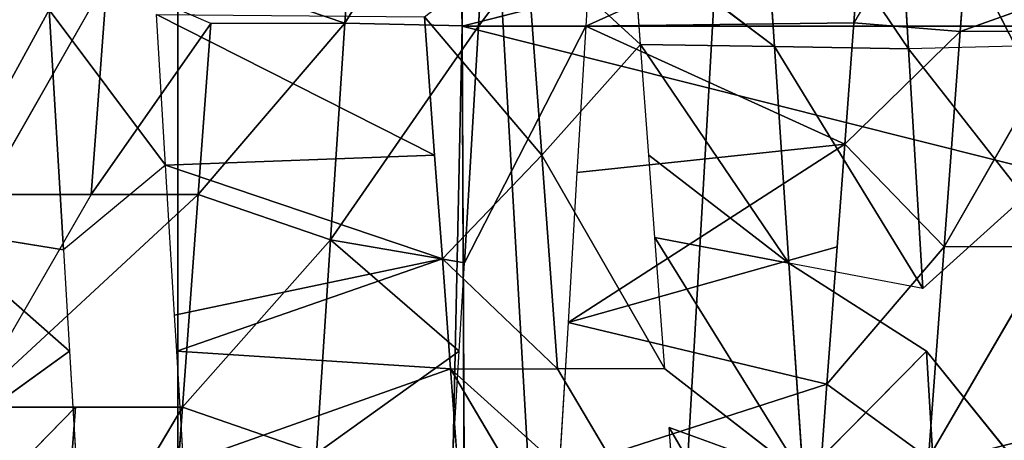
# Model space of a CAD drawing. Extents: x 143 to 263, y -61 to 82.
# Tile 625 of 656: x 250.843 to 251.647, y 71.894 to 72.238. Entities that reach past the tile are written whole.
import ezdxf

# ---------------------------------------------------------------- set-up
doc = ezdxf.new("R2010")
doc.units = 0
doc.header["$LTSCALE"] = 25.4
doc.layers.get('0').update_dxf_attribs({"color": 13, "linetype": 'CONTINUOUS'})

# ---------------------------------------------------------------- blocks, each defined once
blk = doc.blocks.new('ICE-BALL-8126_STL')
at = {"color": 41}
for p, q in [((10, 49.14202, 93.18291), (10, 47.34088, 93.18291)), ((10, 49.14202, 93.18291), (10, 47.34088, 93.18291)), ((10, 49.14202, 96.68291), (10, 47.34088, 96.68291)), ((10, 49.14202, 96.68291), (10, 47.34088, 96.68291)), ((9.97223, 47.83772, 93.36205), (10.00434, 47.74783, 93.3618)), ((10.00434, 47.83533, 93.3618), (10.00434, 47.74783, 93.3618)), ((10.00434, 47.83533, 93.3618), (10.18024, 47.73477, 93.37217)), ((10.18024, 47.82227, 93.37217), (10.18024, 47.73477, 93.37217)), ((10.18024, 47.82227, 93.37217), (10.35277, 47.72196, 93.40192)), ((10.38225, 47.81478, 96.84508), (10.26552, 47.72029, 96.86475)), ((10.13943, 47.80025, 96.87792), (10.01854, 47.70552, 96.88282)), ((10.13943, 47.80025, 96.87792), (10.21432, 47.71723, 96.87109)), ((10.01641, 47.79289, 96.88284), (9.82247, 47.69379, 96.87482)), ((10.01641, 47.79289, 96.88284), (10.01854, 47.70552, 96.88282)), ((9.82836, 47.7609, 93.3712), (9.99724, 47.66086, 93.3618)), ((9.82836, 47.7609, 93.3712), (10.00434, 47.74783, 93.3618)), ((9.82836, 47.7609, 93.3712), (10.00434, 47.74783, 93.3618)), ((10.00434, 47.74783, 93.3618), (9.99724, 47.66086, 93.3618)), ((10.00434, 47.74783, 93.3618), (10.18024, 47.73477, 93.37217)), ((10.09641, 47.6535, 93.36476), (10.00434, 47.74783, 93.3618)), ((10.00434, 47.74783, 93.3618), (10.18024, 47.73477, 93.37217)), ((10.18024, 47.73477, 93.37217), (10.09641, 47.6535, 93.36476)), ((10.18024, 47.73477, 93.37217), (10.35277, 47.72196, 93.40192)), ((10.29244, 47.63894, 93.38925), (10.18024, 47.73477, 93.37217)), ((10.18024, 47.73477, 93.37217), (10.35277, 47.72196, 93.40192)), ((10.26552, 47.72029, 96.86475), (10.40688, 47.72875, 96.83999)), ((10.26552, 47.72029, 96.86475), (10.40688, 47.72875, 96.83999)), ((10.21432, 47.71723, 96.87109), (10.01674, 47.59614, 96.69339)), ((10.21432, 47.71723, 96.87109), (10.01674, 47.59614, 96.69339)), ((10.01854, 47.70552, 96.88282), (10.21432, 47.71723, 96.87109)), ((10.01854, 47.70552, 96.88282), (10.21432, 47.71723, 96.87109)), ((10.26552, 47.72029, 96.86475), (10.1935, 47.60786, 96.6828)), ((10.21432, 47.71723, 96.87109), (10.1935, 47.60786, 96.6828)), ((10.26552, 47.72029, 96.86475), (10.36735, 47.61938, 96.65472)), ((10.26552, 47.72029, 96.86475), (10.36735, 47.61938, 96.65472)), ((10.35277, 47.72196, 93.40192), (10.29244, 47.63894, 93.38925)), ((9.82247, 47.69379, 96.87482), (10.01854, 47.70552, 96.88282)), ((9.82247, 47.69379, 96.87482), (10.01854, 47.70552, 96.88282)), ((9.83972, 47.58441, 96.68616), (10.01854, 47.70552, 96.88282)), ((9.83972, 47.58441, 96.68616), (10.01854, 47.70552, 96.88282)), ((10.01674, 47.59614, 96.69339), (10.01854, 47.70552, 96.88282)), ((10.01674, 47.59614, 96.69339), (10.01854, 47.70552, 96.88282)), ((9.89809, 47.66822, 93.3651), (10, 47.44191, 92.98291)), ((9.89809, 47.66822, 93.3651), (9.99724, 47.66086, 93.3618)), ((9.89809, 47.66822, 93.3651), (10, 47.44191, 92.98291)), ((9.99724, 47.66086, 93.3618), (10, 47.44191, 92.98291)), ((9.99724, 47.66086, 93.3618), (10, 47.44191, 92.98291)), ((9.99724, 47.66086, 93.3618), (10.09641, 47.6535, 93.36476)), ((10.09641, 47.6535, 93.36476), (10, 47.44191, 92.98291)), ((10.09641, 47.6535, 93.36476), (10, 47.44191, 92.98291)), ((10.09641, 47.6535, 93.36476), (10.11965, 47.43475, 92.98659)), ((10.09641, 47.6535, 93.36476), (10.11965, 47.43475, 92.98659)), ((10.09641, 47.6535, 93.36476), (10.24202, 47.42743, 92.99799)), ((10.09641, 47.6535, 93.36476), (10.24202, 47.42743, 92.99799)), ((10.09641, 47.6535, 93.36476), (10.18024, 47.64727, 93.37217)), ((10.18024, 47.64727, 93.37217), (10.24202, 47.42743, 92.99799)), ((10.18024, 47.64727, 93.37217), (10.24202, 47.42743, 92.99799)), ((10.18024, 47.64727, 93.37217), (10.29244, 47.63894, 93.38925)), ((10.29244, 47.63894, 93.38925), (10.24202, 47.42743, 92.99799)), ((10.29244, 47.63894, 93.38925), (10.24202, 47.42743, 92.99799)), ((10.29244, 47.63894, 93.38925), (10.36296, 47.42019, 93.01699)), ((10.29244, 47.63894, 93.38925), (10.36296, 47.42019, 93.01699)), ((10.29244, 47.63894, 93.38925), (10.35277, 47.63446, 93.40192)), ((10.53578, 47.63054, 96.60996), (10.32783, 47.51, 96.46944)), ((10.53578, 47.63054, 96.60996), (10.32783, 47.51, 96.46944)), ((10.36735, 47.61938, 96.65472), (10.1935, 47.60786, 96.6828)), ((10.36735, 47.61938, 96.65472), (10.1935, 47.60786, 96.6828)), ((10.27975, 47.50643, 96.47892), (10.36735, 47.61938, 96.65472)), ((10.36735, 47.61938, 96.65472), (10.32783, 47.51, 96.46944)), ((10.01494, 47.48677, 96.50395), (10.1935, 47.60786, 96.6828)), ((10.01494, 47.48677, 96.50395), (10.1935, 47.60786, 96.6828)), ((10.1935, 47.60786, 96.6828), (10.01674, 47.59614, 96.69339)), ((10.1935, 47.60786, 96.6828), (10.01674, 47.59614, 96.69339)), ((10.10539, 47.49348, 96.50049), (10.1935, 47.60786, 96.6828)), ((10.10539, 47.49348, 96.50049), (10.1935, 47.60786, 96.6828)), ((10.1935, 47.60786, 96.6828), (10.17268, 47.49848, 96.49451)), ((10.1935, 47.60786, 96.6828), (10.17268, 47.49848, 96.49451)), ((10.01674, 47.59614, 96.69339), (9.83972, 47.58441, 96.68616)), ((10.01674, 47.59614, 96.69339), (9.83972, 47.58441, 96.68616)), ((9.92905, 47.48039, 96.50242), (10.01674, 47.59614, 96.69339)), ((9.92905, 47.48039, 96.50242), (10.01674, 47.59614, 96.69339)), ((10.01494, 47.48677, 96.50395), (10.01674, 47.59614, 96.69339)), ((10.01494, 47.48677, 96.50395), (10.01674, 47.59614, 96.69339)), ((10.44894, 47.51899, 96.43851), (10.27975, 47.41893, 96.47892)), ((10.44894, 47.51899, 96.43851), (10.32783, 47.51, 96.46944)), ((10.27975, 47.50643, 96.47892), (10.10539, 47.40598, 96.50049)), ((10.27975, 47.50643, 96.47892), (10.17268, 47.49848, 96.49451)), ((10.27975, 47.50643, 96.47892), (10.27975, 47.41893, 96.47892)), ((10.17268, 47.49848, 96.49451), (10.10539, 47.49348, 96.50049)), ((10.10539, 47.49348, 96.50049), (10.01494, 47.48677, 96.50395)), ((9.92905, 47.39289, 96.50242), (10.01494, 47.48677, 96.50395)), ((10.01494, 47.48677, 96.50395), (9.92905, 47.48039, 96.50242)), ((10.10539, 47.40598, 96.50049), (10.01494, 47.48677, 96.50395)), ((9.87351, 47.44947, 92.98701), (10, 47.35441, 92.98291)), ((9.87351, 47.44947, 92.98701), (10, 47.44191, 92.98291)), ((10, 47.44191, 92.98291), (10, 47.35441, 92.98291)), ((10, 47.44191, 92.98291), (10.19334, 47.34284, 92.99252)), ((10, 47.44191, 92.98291), (10.11965, 47.43475, 92.98659)), ((10.11965, 47.43475, 92.98659), (10.24202, 47.42743, 92.99799)), ((10.24202, 47.42743, 92.99799), (10.36296, 47.42019, 93.01699)), ((10.27975, 47.33143, 96.47892), (10.44894, 47.4315, 96.43851)), ((10.27975, 47.41893, 96.47892), (10.10539, 47.40598, 96.50049)), ((10.27975, 47.41893, 96.47892), (10.10539, 47.40598, 96.50049)), ((10.19012, 47.32478, 96.49248), (10.27975, 47.41893, 96.47892)), ((10.27975, 47.33143, 96.47892), (10.27975, 47.41893, 96.47892)), ((10.10539, 47.40598, 96.50049), (9.92905, 47.39289, 96.50242)), ((10.10539, 47.40598, 96.50049), (9.92905, 47.39289, 96.50242)), ((9.9923, 47.31009, 96.50401), (10.10539, 47.40598, 96.50049)), ((10.10539, 47.40598, 96.50049), (10.19012, 47.32478, 96.49248)), ((10, 47.35441, 92.98291), (9.80147, 47.36629, 92.99304)), ((9.80147, 47.36629, 92.99304), (9.99764, 47.24519, 93.17236)), ((10, 47.35441, 92.98291), (9.80147, 47.36629, 92.99304)), ((9.80147, 47.36629, 92.99304), (9.99764, 47.24519, 93.17236)), ((9.99764, 47.24519, 93.17236), (10, 47.35441, 92.98291)), ((9.99764, 47.24519, 93.17236), (10, 47.35441, 92.98291)), ((10.19334, 47.34284, 92.99252), (10, 47.35441, 92.98291)), ((10.19334, 47.34284, 92.99252), (10, 47.35441, 92.98291)), ((10.17456, 47.23346, 93.18103), (10, 47.35441, 92.98291)), ((10.17456, 47.23346, 93.18103), (10, 47.35441, 92.98291)), ((0, 47.10861, 89.89464), (10, 47.34088, 93.18291)), ((0, 47.10861, 89.89464), (10, 47.34088, 93.18291)), ((0, 47.10861, 99.97118), (10, 47.34088, 96.68291)), ((0, 47.10861, 99.97118), (10, 47.34088, 96.68291)), ((10, 47.34088, 93.18291), (9.54694, 47.34301, 93.24258)), ((10, 47.34088, 93.18291), (9.54694, 47.34301, 93.24258)), ((9.54754, 47.343, 96.62341), (10, 47.34088, 96.68291)), ((9.54754, 47.343, 96.62341), (10, 47.34088, 96.68291)), ((10.45339, 47.34301, 93.24267), (10, 47.34088, 93.18291)), ((10.45339, 47.34301, 93.24267), (10, 47.34088, 93.18291)), ((10, 47.34088, 96.68291), (10.45255, 47.343, 96.62338)), ((10, 47.34088, 96.68291), (10.45255, 47.343, 96.62338)), ((21.2, 47.10861, 99.97118), (10, 47.34088, 96.68291)), ((10, 47.34088, 93.18291), (21.2, 47.10861, 89.89464)), ((10, 47.34088, 93.18291), (21.2, 47.10861, 89.89464)), ((21.2, 47.10861, 99.97118), (10, 47.34088, 96.68291)), ((10.19334, 47.34284, 92.99252), (10.17456, 47.23346, 93.18103)), ((10.19334, 47.34284, 92.99252), (10.17456, 47.23346, 93.18103)), ((10.26552, 47.33852, 93.00108), (10.17456, 47.23346, 93.18103)), ((10.26552, 47.33852, 93.00108), (10.17456, 47.23346, 93.18103)), ((10.26552, 47.33852, 93.00108), (10.19334, 47.34284, 92.99252)), ((10.26552, 47.33852, 93.00108), (10.34885, 47.22192, 93.20726)), ((10.38639, 47.33129, 93.02158), (10.26552, 47.33852, 93.00108)), ((10.26552, 47.33852, 93.00108), (10.34885, 47.22192, 93.20726)), ((10.38345, 47.33913, 96.45651), (10.27975, 47.33143, 96.47892)), ((10.27975, 47.33143, 96.47892), (10.19012, 47.32478, 96.49248)), ((10.26552, 47.10779, 96.86475), (10.27975, 47.33143, 96.47892)), ((10.26552, 47.10779, 96.86475), (10.27975, 47.33143, 96.47892)), ((10.35699, 47.11327, 96.84995), (10.27975, 47.33143, 96.47892)), ((10.35699, 47.11327, 96.84995), (10.27975, 47.33143, 96.47892)), ((10.19012, 47.32478, 96.49248), (10.10539, 47.31848, 96.50049)), ((10.11355, 47.0987, 96.8796), (10.19012, 47.32478, 96.49248)), ((10.11355, 47.0987, 96.8796), (10.19012, 47.32478, 96.49248)), ((10.19012, 47.32478, 96.49248), (10.26552, 47.10779, 96.86475)), ((10.23597, 47.10603, 96.86858), (10.19012, 47.32478, 96.49248)), ((10.23597, 47.10603, 96.86858), (10.19012, 47.32478, 96.49248)), ((10.19012, 47.32478, 96.49248), (10.26552, 47.10779, 96.86475)), ((9.99045, 47.09134, 96.88289), (10.10539, 47.31848, 96.50049)), ((9.99045, 47.09134, 96.88289), (10.10539, 47.31848, 96.50049)), ((10.10539, 47.31848, 96.50049), (9.9923, 47.31009, 96.50401)), ((10.11355, 47.0987, 96.8796), (10.10539, 47.31848, 96.50049)), ((10.11355, 47.0987, 96.8796), (10.10539, 47.31848, 96.50049)), ((9.82075, 47.25691, 93.1815), (9.99764, 47.24519, 93.17236)), ((9.82075, 47.25691, 93.1815), (9.99764, 47.24519, 93.17236)), ((9.99764, 47.24519, 93.17236), (9.96114, 47.13854, 93.36227)), ((9.99764, 47.24519, 93.17236), (10.17456, 47.23346, 93.18103)), ((10.13737, 47.12546, 93.36781), (9.99764, 47.24519, 93.17236)), ((10.13737, 47.12546, 93.36781), (9.99764, 47.24519, 93.17236)), ((9.99789, 47.13581, 93.3618), (9.99764, 47.24519, 93.17236)), ((9.99764, 47.24519, 93.17236), (10.17456, 47.23346, 93.18103)), ((10.13737, 47.12546, 93.36781), (10.17456, 47.23346, 93.18103)), ((10.13737, 47.12546, 93.36781), (10.17456, 47.23346, 93.18103)), ((10.17456, 47.23346, 93.18103), (10.31102, 47.11256, 93.39289)), ((10.34885, 47.22192, 93.20726), (10.17456, 47.23346, 93.18103)), ((10.34885, 47.22192, 93.20726), (10.17456, 47.23346, 93.18103)), ((10.17456, 47.23346, 93.18103), (10.31102, 47.11256, 93.39289)), ((10.34885, 47.22192, 93.20726), (10.31102, 47.11256, 93.39289)), ((10.34885, 47.22192, 93.20726), (10.31102, 47.11256, 93.39289)), ((9.99789, 47.13581, 93.3618), (9.96114, 47.05104, 93.36227)), ((9.99789, 47.13581, 93.3618), (10.13737, 47.03796, 93.36781)), ((9.99789, 47.13581, 93.3618), (10.13737, 47.12546, 93.36781)), ((9.99789, 47.13581, 93.3618), (10.13737, 47.03796, 93.36781)), ((9.99789, 47.13581, 93.3618), (10.13737, 47.12546, 93.36781)), ((10.13737, 47.12546, 93.36781), (10.31102, 47.11256, 93.39289)), ((10.13737, 47.12546, 93.36781), (10.13737, 47.03796, 93.36781)), ((10.13737, 47.12546, 93.36781), (10.13737, 47.03796, 93.36781)), ((10.13737, 47.12546, 93.36781), (10.31102, 47.11256, 93.39289)), ((10.35699, 47.11327, 96.84995), (10.26552, 47.10779, 96.86475)), ((10.31102, 47.11256, 93.39289), (10.31102, 47.02506, 93.39289)), ((10.31102, 47.11256, 93.39289), (10.31102, 47.02506, 93.39289)), ((10.31102, 47.11256, 93.39289), (10.47895, 47.01259, 93.43658)), ((10.31102, 47.11256, 93.39289), (10.46224, 47.10133, 93.43134)), ((10.31102, 47.11256, 93.39289), (10.47895, 47.01259, 93.43658)), ((10.31102, 47.11256, 93.39289), (10.46224, 47.10133, 93.43134)), ((0, 47.10861, 89.89464), (21.2, 47.10861, 89.89464)), ((0, 47.10861, 89.89464), (21.2, 47.10861, 89.89464)), ((0, 47.10861, 99.97118), (21.2, 47.10861, 99.97118)), ((0, 47.10861, 99.97118), (21.2, 47.10861, 99.97118)), ((10.23597, 47.10603, 96.86858), (10.11355, 47.0987, 96.8796)), ((10.26552, 47.10779, 96.86475), (10.23597, 47.10603, 96.86858)), ((10.11355, 47.0987, 96.8796), (9.98669, 47.00361, 96.88287)), ((10.11355, 47.0987, 96.8796), (9.99045, 47.09134, 96.88289)), ((10.11355, 47.0987, 96.8796), (10.18272, 47.01534, 96.87433)), ((10.13737, 47.03796, 93.36781), (9.96114, 47.05104, 93.36227)), ((10.13737, 47.03796, 93.36781), (9.96114, 47.05104, 93.36227)), ((9.96114, 47.05104, 93.36227), (10.13737, 46.95045, 93.36781)), ((10.13737, 47.03796, 93.36781), (10.31102, 46.93756, 93.39289)), ((10.13737, 47.03796, 93.36781), (10.13737, 46.95045, 93.36781)), ((10.26552, 47.02029, 96.86475), (10.376, 47.02691, 96.84631)), ((10.31102, 47.02506, 93.39289), (10.31102, 46.93756, 93.39289)), ((10.31102, 47.02506, 93.39289), (10.40807, 46.93036, 93.41572)), ((10.31102, 47.02506, 93.39289), (10.47895, 47.01259, 93.43658)), ((10.31102, 47.02506, 93.39289), (10.47895, 47.01259, 93.43658)), ((9.98669, 47.00361, 96.88287), (10.18272, 47.01534, 96.87433)), ((9.98669, 47.00361, 96.88287), (10.18272, 47.01534, 96.87433)), ((10.26552, 47.02029, 96.86475), (10.16497, 46.90596, 96.68572)), ((10.26552, 47.02029, 96.86475), (10.16497, 46.90596, 96.68572)), ((10.16497, 46.90596, 96.68572), (10.18272, 47.01534, 96.87433)), ((10.16497, 46.90596, 96.68572), (10.18272, 47.01534, 96.87433)), ((10.18272, 47.01534, 96.87433), (10.26552, 47.02029, 96.86475)), ((10.26552, 47.02029, 96.86475), (10.33947, 46.91753, 96.66043)), ((10.26552, 47.02029, 96.86475), (10.33947, 46.91753, 96.66043)), ((10.16497, 46.90596, 96.68572), (9.98669, 47.00361, 96.88287)), ((10.16497, 46.90596, 96.68572), (9.98669, 47.00361, 96.88287))]:
    blk.add_line(p, q, dxfattribs=at)
mesh = blk.add_polyface(dxfattribs=at)
corners = [(10, 47.34088, 93.18291), (9.54694, 49.14408, 93.24258), (9.54694, 47.34301, 93.24258), (10, 49.14202, 93.18291)]
mesh.append_faces([[corners[k] for k in face] for face in [(0, 1, 2), (1, 0, 3)]], dxfattribs={"vtx0": -1, "color": 41})
mesh = blk.add_polyface(dxfattribs=at)
corners = [(9.54754, 49.14407, 96.62341), (10, 47.34088, 96.68291), (9.54754, 47.343, 96.62341), (10, 49.14202, 96.68291)]
mesh.append_faces([[corners[k] for k in face] for face in [(0, 1, 2), (1, 0, 3)]], dxfattribs={"vtx0": -1, "color": 41})
mesh = blk.add_polyface(dxfattribs=at)
corners = [(10.45339, 47.34301, 93.24267), (10, 49.14202, 93.18291), (10, 47.34088, 93.18291), (10.45339, 49.14408, 93.24266)]
mesh.append_faces([[corners[k] for k in face] for face in [(0, 1, 2), (1, 0, 3)]], dxfattribs={"vtx0": -1, "color": 41})
mesh = blk.add_polyface(dxfattribs=at)
corners = [(10.45254, 49.14407, 96.62338), (10, 47.34088, 96.68291), (10, 49.14202, 96.68291), (10.45255, 47.343, 96.62338)]
mesh.append_faces([[corners[k] for k in face] for face in [(0, 1, 2), (1, 0, 3)]], dxfattribs={"vtx0": -1, "color": 41})
mesh = blk.add_polyface(dxfattribs=at)
corners = [(0, 46.80443, 110.13866), (23, 48.11544, 105.16051), (0, 48.11544, 105.16051), (23, 46.80443, 110.13866)]
mesh.append_faces([[corners[k] for k in face] for face in [(0, 1, 2), (1, 0, 3)]], dxfattribs={"vtx0": -1, "color": 41})
mesh = blk.add_polyface(dxfattribs=at)
corners = [(0, 48.11544, 84.70531), (23, 46.80443, 79.72717), (0, 46.80443, 79.72717), (23, 48.11544, 84.70531)]
mesh.append_faces([[corners[k] for k in face] for face in [(0, 1, 2), (1, 0, 3)]], dxfattribs={"vtx0": -1, "color": 41})
mesh = blk.add_polyface(dxfattribs=at)
corners = [(10.00434, 47.74783, 93.3618), (9.97223, 47.83772, 93.36205), (9.82836, 47.7609, 93.3712)]
mesh.append_faces([[corners[k] for k in face] for face in [(0, 1, 2)]], dxfattribs={"color": 41})
mesh = blk.add_polyface(dxfattribs=at)
corners = [(10.18024, 47.73477, 93.37217), (10.00434, 47.83533, 93.3618), (10.00434, 47.74783, 93.3618)]
mesh.append_faces([[corners[k] for k in face] for face in [(0, 1, 2)]], dxfattribs={"color": 41})
mesh = blk.add_polyface(dxfattribs=at)
corners = [(10.35277, 47.72196, 93.40192), (10.18024, 47.82227, 93.37217), (10.18024, 47.73477, 93.37217)]
mesh.append_faces([[corners[k] for k in face] for face in [(0, 1, 2)]], dxfattribs={"color": 41})
mesh = blk.add_polyface(dxfattribs=at)
corners = [(10.40688, 47.72875, 96.83999), (10.26552, 47.72029, 96.86475), (10.38225, 47.81478, 96.84508)]
mesh.append_faces([[corners[k] for k in face] for face in [(0, 1, 2)]], dxfattribs={"color": 41})
mesh = blk.add_polyface(dxfattribs=at)
corners = [(10.21432, 47.71723, 96.87109), (10.01854, 47.70552, 96.88282), (10.13943, 47.80025, 96.87792)]
mesh.append_faces([[corners[k] for k in face] for face in [(0, 1, 2)]], dxfattribs={"color": 41})
mesh = blk.add_polyface(dxfattribs=at)
corners = [(10.01854, 47.70552, 96.88282), (9.82247, 47.69379, 96.87482), (10.01641, 47.79289, 96.88284)]
mesh.append_faces([[corners[k] for k in face] for face in [(0, 1, 2)]], dxfattribs={"color": 41})
mesh = blk.add_polyface(dxfattribs=at)
corners = [(10.00434, 47.74783, 93.3618), (9.82836, 47.7609, 93.3712), (9.99724, 47.66086, 93.3618)]
mesh.append_faces([[corners[k] for k in face] for face in [(0, 1, 2)]], dxfattribs={"color": 41})
mesh = blk.add_polyface(dxfattribs=at)
corners = [(10.18024, 47.73477, 93.37217), (10.00434, 47.74783, 93.3618), (10.09641, 47.6535, 93.36476)]
mesh.append_faces([[corners[k] for k in face] for face in [(0, 1, 2)]], dxfattribs={"color": 41})
mesh = blk.add_polyface(dxfattribs=at)
corners = [(10.35277, 47.72196, 93.40192), (10.18024, 47.73477, 93.37217), (10.29244, 47.63894, 93.38925)]
mesh.append_faces([[corners[k] for k in face] for face in [(0, 1, 2)]], dxfattribs={"color": 41})
mesh = blk.add_polyface(dxfattribs=at)
corners = [(10.26552, 47.72029, 96.86475), (10.40688, 47.72875, 96.83999), (10.36735, 47.61938, 96.65472)]
mesh.append_faces([[corners[k] for k in face] for face in [(0, 1, 2)]], dxfattribs={"color": 41})
mesh = blk.add_polyface(dxfattribs=at)
corners = [(10.21432, 47.71723, 96.87109), (10.1935, 47.60786, 96.6828), (10.01674, 47.59614, 96.69339)]
mesh.append_faces([[corners[k] for k in face] for face in [(0, 1, 2)]], dxfattribs={"color": 41})
mesh = blk.add_polyface(dxfattribs=at)
corners = [(10.01854, 47.70552, 96.88282), (10.21432, 47.71723, 96.87109), (10.01674, 47.59614, 96.69339)]
mesh.append_faces([[corners[k] for k in face] for face in [(0, 1, 2)]], dxfattribs={"color": 41})
mesh = blk.add_polyface(dxfattribs=at)
corners = [(10.26552, 47.72029, 96.86475), (10.36735, 47.61938, 96.65472), (10.1935, 47.60786, 96.6828)]
mesh.append_faces([[corners[k] for k in face] for face in [(0, 1, 2)]], dxfattribs={"color": 41})
mesh = blk.add_polyface(dxfattribs=at)
corners = [(10.01854, 47.70552, 96.88282), (9.83972, 47.58441, 96.68616), (9.82247, 47.69379, 96.87482)]
mesh.append_faces([[corners[k] for k in face] for face in [(0, 1, 2)]], dxfattribs={"color": 41})
mesh = blk.add_polyface(dxfattribs=at)
corners = [(10.01854, 47.70552, 96.88282), (10.01674, 47.59614, 96.69339), (9.83972, 47.58441, 96.68616)]
mesh.append_faces([[corners[k] for k in face] for face in [(0, 1, 2)]], dxfattribs={"color": 41})
mesh = blk.add_polyface(dxfattribs=at)
corners = [(9.89809, 47.66822, 93.3651), (9.87351, 47.44947, 92.98701), (10, 47.44191, 92.98291)]
mesh.append_faces([[corners[k] for k in face] for face in [(0, 1, 2)]], dxfattribs={"color": 41})
mesh = blk.add_polyface(dxfattribs=at)
corners = [(9.89809, 47.66822, 93.3651), (10, 47.44191, 92.98291), (9.99724, 47.66086, 93.3618)]
mesh.append_faces([[corners[k] for k in face] for face in [(0, 1, 2)]], dxfattribs={"color": 41})
mesh = blk.add_polyface(dxfattribs=at)
corners = [(10.09641, 47.6535, 93.36476), (9.99724, 47.66086, 93.3618), (10, 47.44191, 92.98291)]
mesh.append_faces([[corners[k] for k in face] for face in [(0, 1, 2)]], dxfattribs={"color": 41})
mesh = blk.add_polyface(dxfattribs=at)
corners = [(10.09641, 47.6535, 93.36476), (10, 47.44191, 92.98291), (10.11965, 47.43475, 92.98659)]
mesh.append_faces([[corners[k] for k in face] for face in [(0, 1, 2)]], dxfattribs={"color": 41})
mesh = blk.add_polyface(dxfattribs=at)
corners = [(10.09641, 47.6535, 93.36476), (10.11965, 47.43475, 92.98659), (10.24202, 47.42743, 92.99799)]
mesh.append_faces([[corners[k] for k in face] for face in [(0, 1, 2)]], dxfattribs={"color": 41})
mesh = blk.add_polyface(dxfattribs=at)
corners = [(10.18024, 47.64727, 93.37217), (10.09641, 47.6535, 93.36476), (10.24202, 47.42743, 92.99799)]
mesh.append_faces([[corners[k] for k in face] for face in [(0, 1, 2)]], dxfattribs={"color": 41})
mesh = blk.add_polyface(dxfattribs=at)
corners = [(10.29244, 47.63894, 93.38925), (10.18024, 47.64727, 93.37217), (10.24202, 47.42743, 92.99799)]
mesh.append_faces([[corners[k] for k in face] for face in [(0, 1, 2)]], dxfattribs={"color": 41})
mesh = blk.add_polyface(dxfattribs=at)
corners = [(10.29244, 47.63894, 93.38925), (10.24202, 47.42743, 92.99799), (10.36296, 47.42019, 93.01699)]
mesh.append_faces([[corners[k] for k in face] for face in [(0, 1, 2)]], dxfattribs={"color": 41})
mesh = blk.add_polyface(dxfattribs=at)
corners = [(10.35277, 47.63446, 93.40192), (10.29244, 47.63894, 93.38925), (10.36296, 47.42019, 93.01699)]
mesh.append_faces([[corners[k] for k in face] for face in [(0, 1, 2)]], dxfattribs={"color": 41})
mesh = blk.add_polyface(dxfattribs=at)
corners = [(10.53578, 47.63054, 96.60996), (10.44894, 47.51899, 96.43851), (10.32783, 47.51, 96.46944)]
mesh.append_faces([[corners[k] for k in face] for face in [(0, 1, 2)]], dxfattribs={"color": 41})
mesh = blk.add_polyface(dxfattribs=at)
corners = [(10.36735, 47.61938, 96.65472), (10.53578, 47.63054, 96.60996), (10.32783, 47.51, 96.46944)]
mesh.append_faces([[corners[k] for k in face] for face in [(0, 1, 2)]], dxfattribs={"color": 41})
mesh = blk.add_polyface(dxfattribs=at)
corners = [(10.17268, 47.49848, 96.49451), (10.36735, 47.61938, 96.65472), (10.27975, 47.50643, 96.47892), (10.1935, 47.60786, 96.6828)]
mesh.append_faces([[corners[k] for k in face] for face in [(0, 1, 2), (1, 0, 3)]], dxfattribs={"vtx0": -1, "color": 41})
mesh = blk.add_polyface(dxfattribs=at)
corners = [(10.01674, 47.59614, 96.69339), (10.1935, 47.60786, 96.6828), (10.01494, 47.48677, 96.50395)]
mesh.append_faces([[corners[k] for k in face] for face in [(0, 1, 2)]], dxfattribs={"color": 41})
mesh = blk.add_polyface(dxfattribs=at)
corners = [(10.1935, 47.60786, 96.6828), (10.10539, 47.49348, 96.50049), (10.01494, 47.48677, 96.50395)]
mesh.append_faces([[corners[k] for k in face] for face in [(0, 1, 2)]], dxfattribs={"color": 41})
mesh = blk.add_polyface(dxfattribs=at)
corners = [(10.1935, 47.60786, 96.6828), (10.17268, 47.49848, 96.49451), (10.10539, 47.49348, 96.50049)]
mesh.append_faces([[corners[k] for k in face] for face in [(0, 1, 2)]], dxfattribs={"color": 41})
mesh = blk.add_polyface(dxfattribs=at)
corners = [(10.01674, 47.59614, 96.69339), (9.92905, 47.48039, 96.50242), (9.83972, 47.58441, 96.68616)]
mesh.append_faces([[corners[k] for k in face] for face in [(0, 1, 2)]], dxfattribs={"color": 41})
mesh = blk.add_polyface(dxfattribs=at)
corners = [(10.01674, 47.59614, 96.69339), (10.01494, 47.48677, 96.50395), (9.92905, 47.48039, 96.50242)]
mesh.append_faces([[corners[k] for k in face] for face in [(0, 1, 2)]], dxfattribs={"color": 41})
mesh = blk.add_polyface(dxfattribs=at)
corners = [(10.44894, 47.51899, 96.43851), (10.27975, 47.33143, 96.47892), (10.27975, 47.41893, 96.47892), (10.44894, 47.4315, 96.43851)]
mesh.append_faces([[corners[k] for k in face] for face in [(0, 1, 2), (1, 0, 3)]], dxfattribs={"vtx0": -1, "color": 41})
mesh = blk.add_polyface(dxfattribs=at)
corners = [(10.27975, 47.41893, 96.47892), (10.10539, 47.40598, 96.50049), (10.27975, 47.50643, 96.47892)]
mesh.append_faces([[corners[k] for k in face] for face in [(0, 1, 2)]], dxfattribs={"color": 41})
mesh = blk.add_polyface(dxfattribs=at)
corners = [(10.10539, 47.40598, 96.50049), (9.92905, 47.39289, 96.50242), (10.01494, 47.48677, 96.50395)]
mesh.append_faces([[corners[k] for k in face] for face in [(0, 1, 2)]], dxfattribs={"color": 41})
mesh = blk.add_polyface(dxfattribs=at)
corners = [(10, 47.35441, 92.98291), (9.87351, 47.44947, 92.98701), (9.80147, 47.36629, 92.99304)]
mesh.append_faces([[corners[k] for k in face] for face in [(0, 1, 2)]], dxfattribs={"color": 41})
mesh = blk.add_polyface(dxfattribs=at)
corners = [(10.19334, 47.34284, 92.99252), (10, 47.44191, 92.98291), (10, 47.35441, 92.98291)]
mesh.append_faces([[corners[k] for k in face] for face in [(0, 1, 2)]], dxfattribs={"color": 41})
mesh = blk.add_polyface(dxfattribs=at)
corners = [(10.27975, 47.41893, 96.47892), (10.19012, 47.32478, 96.49248), (10.10539, 47.40598, 96.50049)]
mesh.append_faces([[corners[k] for k in face] for face in [(0, 1, 2)]], dxfattribs={"color": 41})
mesh = blk.add_polyface(dxfattribs=at)
corners = [(10.10539, 47.40598, 96.50049), (9.9923, 47.31009, 96.50401), (9.92905, 47.39289, 96.50242)]
mesh.append_faces([[corners[k] for k in face] for face in [(0, 1, 2)]], dxfattribs={"color": 41})
mesh = blk.add_polyface(dxfattribs=at)
corners = [(9.82075, 47.25691, 93.1815), (9.99764, 47.24519, 93.17236), (9.80147, 47.36629, 92.99304)]
mesh.append_faces([[corners[k] for k in face] for face in [(0, 1, 2)]], dxfattribs={"color": 41})
mesh = blk.add_polyface(dxfattribs=at)
corners = [(9.99764, 47.24519, 93.17236), (10, 47.35441, 92.98291), (9.80147, 47.36629, 92.99304)]
mesh.append_faces([[corners[k] for k in face] for face in [(0, 1, 2)]], dxfattribs={"color": 41})
mesh = blk.add_polyface(dxfattribs=at)
corners = [(10.17456, 47.23346, 93.18103), (10, 47.35441, 92.98291), (9.99764, 47.24519, 93.17236)]
mesh.append_faces([[corners[k] for k in face] for face in [(0, 1, 2)]], dxfattribs={"color": 41})
mesh = blk.add_polyface(dxfattribs=at)
corners = [(10.17456, 47.23346, 93.18103), (10.19334, 47.34284, 92.99252), (10, 47.35441, 92.98291)]
mesh.append_faces([[corners[k] for k in face] for face in [(0, 1, 2)]], dxfattribs={"color": 41})
mesh = blk.add_polyface(dxfattribs=at)
corners = [(9.54694, 47.34301, 93.24258), (0, 47.10861, 89.89464), (10, 47.34088, 93.18291)]
mesh.append_faces([[corners[k] for k in face] for face in [(0, 1, 2)]], dxfattribs={"color": 41})
mesh = blk.add_polyface(dxfattribs=at)
corners = [(0, 47.10861, 99.97118), (9.54754, 47.343, 96.62341), (10, 47.34088, 96.68291)]
mesh.append_faces([[corners[k] for k in face] for face in [(0, 1, 2)]], dxfattribs={"color": 41})
mesh = blk.add_polyface(dxfattribs=at)
corners = [(10, 47.34088, 93.18291), (0, 47.10861, 89.89464), (21.2, 47.10861, 89.89464)]
mesh.append_faces([[corners[k] for k in face] for face in [(0, 1, 2)]], dxfattribs={"color": 41})
mesh = blk.add_polyface(dxfattribs=at)
corners = [(0, 47.10861, 99.97118), (10, 47.34088, 96.68291), (21.2, 47.10861, 99.97118)]
mesh.append_faces([[corners[k] for k in face] for face in [(0, 1, 2)]], dxfattribs={"color": 41})
mesh = blk.add_polyface(dxfattribs=at)
corners = [(10.45339, 47.34301, 93.24267), (10, 47.34088, 93.18291), (21.2, 47.10861, 89.89464)]
mesh.append_faces([[corners[k] for k in face] for face in [(0, 1, 2)]], dxfattribs={"color": 41})
mesh = blk.add_polyface(dxfattribs=at)
corners = [(21.2, 47.10861, 99.97118), (10, 47.34088, 96.68291), (10.45255, 47.343, 96.62338)]
mesh.append_faces([[corners[k] for k in face] for face in [(0, 1, 2)]], dxfattribs={"color": 41})
mesh = blk.add_polyface(dxfattribs=at)
corners = [(10.17456, 47.23346, 93.18103), (10.26552, 47.33852, 93.00108), (10.19334, 47.34284, 92.99252)]
mesh.append_faces([[corners[k] for k in face] for face in [(0, 1, 2)]], dxfattribs={"color": 41})
mesh = blk.add_polyface(dxfattribs=at)
corners = [(10.34885, 47.22192, 93.20726), (10.26552, 47.33852, 93.00108), (10.17456, 47.23346, 93.18103)]
mesh.append_faces([[corners[k] for k in face] for face in [(0, 1, 2)]], dxfattribs={"color": 41})
mesh = blk.add_polyface(dxfattribs=at)
corners = [(10.34885, 47.22192, 93.20726), (10.38639, 47.33129, 93.02158), (10.26552, 47.33852, 93.00108)]
mesh.append_faces([[corners[k] for k in face] for face in [(0, 1, 2)]], dxfattribs={"color": 41})
mesh = blk.add_polyface(dxfattribs=at)
corners = [(10.35699, 47.11327, 96.84995), (10.27975, 47.33143, 96.47892), (10.38345, 47.33913, 96.45651)]
mesh.append_faces([[corners[k] for k in face] for face in [(0, 1, 2)]], dxfattribs={"color": 41})
mesh = blk.add_polyface(dxfattribs=at)
corners = [(10.26552, 47.10779, 96.86475), (10.19012, 47.32478, 96.49248), (10.27975, 47.33143, 96.47892)]
mesh.append_faces([[corners[k] for k in face] for face in [(0, 1, 2)]], dxfattribs={"color": 41})
mesh = blk.add_polyface(dxfattribs=at)
corners = [(10.26552, 47.10779, 96.86475), (10.27975, 47.33143, 96.47892), (10.35699, 47.11327, 96.84995)]
mesh.append_faces([[corners[k] for k in face] for face in [(0, 1, 2)]], dxfattribs={"color": 41})
mesh = blk.add_polyface(dxfattribs=at)
corners = [(10.11355, 47.0987, 96.8796), (10.10539, 47.31848, 96.50049), (10.19012, 47.32478, 96.49248)]
mesh.append_faces([[corners[k] for k in face] for face in [(0, 1, 2)]], dxfattribs={"color": 41})
mesh = blk.add_polyface(dxfattribs=at)
corners = [(10.11355, 47.0987, 96.8796), (10.19012, 47.32478, 96.49248), (10.23597, 47.10603, 96.86858)]
mesh.append_faces([[corners[k] for k in face] for face in [(0, 1, 2)]], dxfattribs={"color": 41})
mesh = blk.add_polyface(dxfattribs=at)
corners = [(10.23597, 47.10603, 96.86858), (10.19012, 47.32478, 96.49248), (10.26552, 47.10779, 96.86475)]
mesh.append_faces([[corners[k] for k in face] for face in [(0, 1, 2)]], dxfattribs={"color": 41})
mesh = blk.add_polyface(dxfattribs=at)
corners = [(9.99045, 47.09134, 96.88289), (9.9923, 47.31009, 96.50401), (10.10539, 47.31848, 96.50049)]
mesh.append_faces([[corners[k] for k in face] for face in [(0, 1, 2)]], dxfattribs={"color": 41})
mesh = blk.add_polyface(dxfattribs=at)
corners = [(9.99045, 47.09134, 96.88289), (10.10539, 47.31848, 96.50049), (10.11355, 47.0987, 96.8796)]
mesh.append_faces([[corners[k] for k in face] for face in [(0, 1, 2)]], dxfattribs={"color": 41})
mesh = blk.add_polyface(dxfattribs=at)
corners = [(9.96114, 47.13854, 93.36227), (9.99764, 47.24519, 93.17236), (9.82075, 47.25691, 93.1815)]
mesh.append_faces([[corners[k] for k in face] for face in [(0, 1, 2)]], dxfattribs={"color": 41})
mesh = blk.add_polyface(dxfattribs=at)
corners = [(10.13737, 47.12546, 93.36781), (10.17456, 47.23346, 93.18103), (9.99764, 47.24519, 93.17236)]
mesh.append_faces([[corners[k] for k in face] for face in [(0, 1, 2)]], dxfattribs={"color": 41})
mesh = blk.add_polyface(dxfattribs=at)
corners = [(10.13737, 47.12546, 93.36781), (9.99764, 47.24519, 93.17236), (9.99789, 47.13581, 93.3618)]
mesh.append_faces([[corners[k] for k in face] for face in [(0, 1, 2)]], dxfattribs={"color": 41})
mesh = blk.add_polyface(dxfattribs=at)
corners = [(10.31102, 47.11256, 93.39289), (10.17456, 47.23346, 93.18103), (10.13737, 47.12546, 93.36781)]
mesh.append_faces([[corners[k] for k in face] for face in [(0, 1, 2)]], dxfattribs={"color": 41})
mesh = blk.add_polyface(dxfattribs=at)
corners = [(10.31102, 47.11256, 93.39289), (10.34885, 47.22192, 93.20726), (10.17456, 47.23346, 93.18103)]
mesh.append_faces([[corners[k] for k in face] for face in [(0, 1, 2)]], dxfattribs={"color": 41})
mesh = blk.add_polyface(dxfattribs=at)
corners = [(10.46224, 47.10133, 93.43134), (10.34885, 47.22192, 93.20726), (10.31102, 47.11256, 93.39289)]
mesh.append_faces([[corners[k] for k in face] for face in [(0, 1, 2)]], dxfattribs={"color": 41})
mesh = blk.add_polyface(dxfattribs=at)
corners = [(10.13737, 47.03796, 93.36781), (9.99789, 47.13581, 93.3618), (9.96114, 47.05104, 93.36227)]
mesh.append_faces([[corners[k] for k in face] for face in [(0, 1, 2)]], dxfattribs={"color": 41})
mesh = blk.add_polyface(dxfattribs=at)
corners = [(10.13737, 47.12546, 93.36781), (9.99789, 47.13581, 93.3618), (10.13737, 47.03796, 93.36781)]
mesh.append_faces([[corners[k] for k in face] for face in [(0, 1, 2)]], dxfattribs={"color": 41})
mesh = blk.add_polyface(dxfattribs=at)
corners = [(10.31102, 46.93756, 93.39289), (10.13737, 47.12546, 93.36781), (10.13737, 47.03796, 93.36781), (10.31102, 47.11256, 93.39289), (10.31102, 47.02506, 93.39289)]
mesh.append_faces([[corners[k] for k in face] for face in [(0, 1, 2), (3, 0, 4)]], dxfattribs={"vtx0": -1, "color": 41})
mesh.append_faces([[corners[k] for k in face] for face in [(1, 0, 3)]], dxfattribs={"vtx0": -1, "vtx1": -1, "color": 41})
mesh = blk.add_polyface(dxfattribs=at)
corners = [(10.47895, 47.01259, 93.43658), (10.31102, 47.11256, 93.39289), (10.31102, 47.02506, 93.39289)]
mesh.append_faces([[corners[k] for k in face] for face in [(0, 1, 2)]], dxfattribs={"color": 41})
mesh = blk.add_polyface(dxfattribs=at)
corners = [(10.47895, 47.01259, 93.43658), (10.46224, 47.10133, 93.43134), (10.31102, 47.11256, 93.39289)]
mesh.append_faces([[corners[k] for k in face] for face in [(0, 1, 2)]], dxfattribs={"color": 41})
mesh = blk.add_polyface(dxfattribs=at)
corners = [(21.2, 47.10861, 89.89464), (0, 46.31937, 84.91157), (21.2, 46.31937, 84.91157), (0, 47.10861, 89.89464)]
mesh.append_faces([[corners[k] for k in face] for face in [(0, 1, 2), (1, 0, 3)]], dxfattribs={"vtx0": -1, "color": 41})
mesh = blk.add_polyface(dxfattribs=at)
corners = [(21.2, 46.31937, 104.95425), (0, 47.10861, 99.97118), (21.2, 47.10861, 99.97118), (0, 46.31937, 104.95425)]
mesh.append_faces([[corners[k] for k in face] for face in [(0, 1, 2), (1, 0, 3)]], dxfattribs={"vtx0": -1, "color": 41})
mesh = blk.add_polyface(dxfattribs=at)
corners = [(10.18272, 47.01534, 96.87433), (9.98669, 47.00361, 96.88287), (10.11355, 47.0987, 96.8796)]
mesh.append_faces([[corners[k] for k in face] for face in [(0, 1, 2)]], dxfattribs={"color": 41})
mesh = blk.add_polyface(dxfattribs=at)
corners = [(10.13737, 47.03796, 93.36781), (9.96114, 47.05104, 93.36227), (10.13737, 46.95045, 93.36781)]
mesh.append_faces([[corners[k] for k in face] for face in [(0, 1, 2)]], dxfattribs={"color": 41})
mesh = blk.add_polyface(dxfattribs=at)
corners = [(10.26552, 47.02029, 96.86475), (10.376, 47.02691, 96.84631), (10.33947, 46.91753, 96.66043)]
mesh.append_faces([[corners[k] for k in face] for face in [(0, 1, 2)]], dxfattribs={"color": 41})
mesh = blk.add_polyface(dxfattribs=at)
corners = [(10.47895, 47.01259, 93.43658), (10.31102, 47.02506, 93.39289), (10.40807, 46.93036, 93.41572)]
mesh.append_faces([[corners[k] for k in face] for face in [(0, 1, 2)]], dxfattribs={"color": 41})
mesh = blk.add_polyface(dxfattribs=at)
corners = [(9.98669, 47.00361, 96.88287), (10.18272, 47.01534, 96.87433), (10.16497, 46.90596, 96.68572)]
mesh.append_faces([[corners[k] for k in face] for face in [(0, 1, 2)]], dxfattribs={"color": 41})
mesh = blk.add_polyface(dxfattribs=at)
corners = [(10.26552, 47.02029, 96.86475), (10.33947, 46.91753, 96.66043), (10.16497, 46.90596, 96.68572)]
mesh.append_faces([[corners[k] for k in face] for face in [(0, 1, 2)]], dxfattribs={"color": 41})
mesh = blk.add_polyface(dxfattribs=at)
corners = [(10.18272, 47.01534, 96.87433), (10.26552, 47.02029, 96.86475), (10.16497, 46.90596, 96.68572)]
mesh.append_faces([[corners[k] for k in face] for face in [(0, 1, 2)]], dxfattribs={"color": 41})
mesh = blk.add_polyface(dxfattribs=at)
corners = [(9.98798, 46.89424, 96.69343), (10.16497, 46.90596, 96.68572), (9.98928, 46.78486, 96.50399), (9.98669, 47.00361, 96.88287)]
mesh.append_faces([[corners[k] for k in face] for face in [(0, 1, 2), (1, 0, 3)]], dxfattribs={"vtx0": -1, "color": 41})

msp = doc.modelspace()

# ---------------------------------------------------------------- block references
at = {"color": 0, "rotation": 270}
msp.add_blockref('ICE-BALL-8126_STL', (203.86356, 82.23263), dxfattribs=at)

doc.saveas('drawing.dxf')
